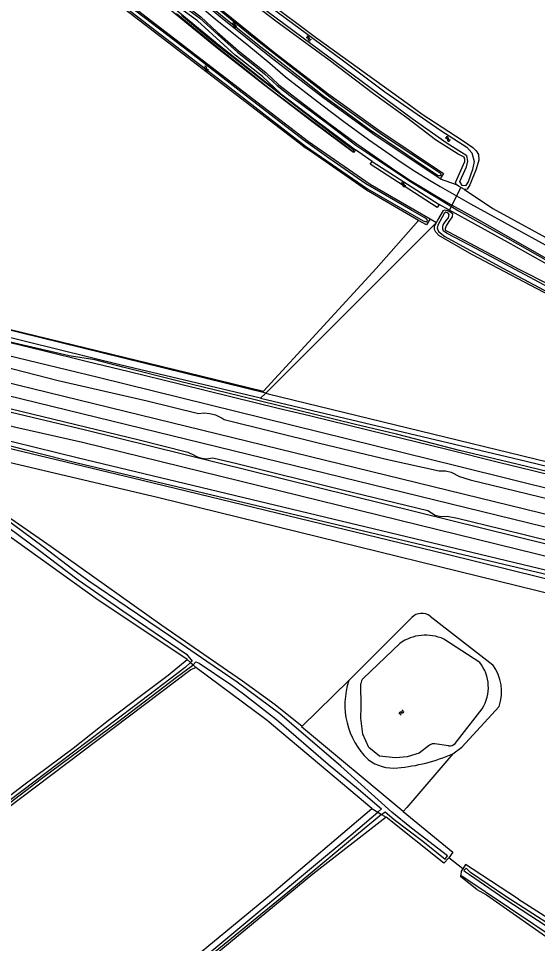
# Model space of a CAD drawing. Extents: x 128999 to 131010, y 395498 to 399007.
# Drawn here: x 129585.8 to 129734.2, y 397760.1 to 398024.7 of the extents above; entities that cross this region are included whole.
import ezdxf

# ---------------------------------------------------------------- set-up
doc = ezdxf.new("R2010")
doc.units = 0
for name, color, linetype in [('gg-afsc-draadraster', 7, 'Continuous'), ('gg-afsc-hekwerk', 7, 'Continuous'), ('gg-aspt-spoorlijn', 7, 'Continuous'), ('gg-knt-bovenkant onderkant talud', 7, 'Continuous'), ('gg-knt-bronhoudergrens', 7, 'Continuous'), ('gg-knt-onverhard', 7, 'Continuous'), ('gg-kntw-bovenkant insteek waterloop', 7, 'Continuous'), ('gg-kntw-midden sloot', 7, 'Continuous'), ('gg-kntw-waterlijn', 7, 'Continuous'), ('gg-kwrk-duiker nz buis', 7, 'Continuous'), ('gt-grn-groengrens', 7, 'Continuous'), ('gt-grn-vlakafsluiter', 7, 'Continuous'), ('gt-symb-watersymbool', 7, 'Continuous'), ('gx-grn-maaiveld', 7, 'Continuous')]:
    doc.layers.add(name, color=color, linetype=linetype)

# ---------------------------------------------------------------- blocks, each defined once
blk = doc.blocks.new('gt0-WA')
at = {"layer": 'gt-symb-watersymbool'}
for centre, start, end in [((-0.32, 0.02), 28.0725, 151.9275), ((0.43, 0.42), 208.0725, 331.9275), ((-0.32, -0.43), 28.0725, 151.9275), ((0.43, -0.03), 208.0725, 331.9275)]:
    blk.add_arc(centre, 0.425, start, end, dxfattribs=at)

msp = doc.modelspace()

# ---------------------------------------------------------------- linework, layer by layer
at = {"layer": 'gg-afsc-draadraster'}
for p, q in [((129666.92, 397822.29), (129680.26, 397835.32)), ((129666.72, 397822.09), (129666.92, 397822.29)), ((129695.81, 397797.84), (129666.72, 397822.09)), ((129709.96, 397814.36), (129696.81, 397799.01)), ((129696.81, 397799.01), (129695.81, 397797.84))]:
    msp.add_line(p, q, dxfattribs=at)
at = {"layer": 'gg-afsc-hekwerk'}
msp.add_lwpolyline([(129462.7, 397954.61), (129464.82, 397954.03), (129479.01, 397950.59), (129485.09, 397953.57), (129494.98, 397951.45), (129507.34, 397948.78), (129512.44, 397949.31), (129526.4, 397945.88), (129546.06, 397941.1), (129558.38, 397938.09), (129570.66, 397935.09), (129582.98, 397932.1), (129592.81, 397929.7), (129605.1, 397926.68), (129617.41, 397923.7), (129632.17, 397920.09), (129646.87, 397916.49), (129660.04, 397913.26), (129668.96, 397911.11), (129691.09, 397905.66), (129708.25, 397901.46), (129723.05, 397897.8), (129732.86, 397895.38), (129752.57, 397890.52)], dxfattribs=at)
at = {"layer": 'gg-aspt-spoorlijn'}
for points in [[(129000, 398063.21), (129752.7, 397878.97), (130646.71, 397660.45), (130774.08, 397629.42), (130829.88, 397615.68), (130921.62, 397593.27), (130961.83, 397583.35), (131000, 397574.06)], [(129000, 398059.31), (129062.68, 398043.93), (129180.21, 398015.32), (129384.51, 397965.22), (129415.58, 397957.75), (129526.6, 397930.53), (129638.2, 397903.31), (130162.26, 397775.1), (130285.4, 397745.09), (130471.89, 397699.43), (130595.37, 397669.33), (130844.82, 397608.38), (130947.58, 397583.19), (131000, 397570.44)]]:
    msp.add_lwpolyline(points, dxfattribs=at)
at = {"layer": 'gg-knt-bovenkant onderkant talud'}
msp.add_lwpolyline([(129654.99, 397916.06), (129731, 397898.02), (129920.83, 397851.84)], dxfattribs=at)
at = {"layer": 'gg-knt-bronhoudergrens'}
for p, q in [((129712.83, 397781.4), (129708.84, 397784.56)), ((129716.81, 397775.57), (129719.59, 397773.98)), ((129719.59, 397773.98), (129789.67, 397725.02))]:
    msp.add_line(p, q, dxfattribs=at)
for points in [[(129655.89, 397918.06), (129688.03, 397953.2), (129700.2, 397966.95)], [(129772.01, 397886.65), (129725.92, 397897.82), (129711.88, 397901.12), (129693.87, 397905.8), (129682.18, 397908.54), (129649.18, 397916.7), (129631.53, 397920.98), (129615.66, 397924.93), (129607.61, 397927.05), (129600.26, 397928.16), (129576.38, 397933.76), (129548.62, 397940.47), (129525.08, 397946.35), (129505.28, 397951.61), (129488.18, 397956.01), (129475.09, 397959.08), (129470.46, 397960.25), (129469.62, 397960.41)], [(129561.43, 397941.06), (129634.04, 397923.38), (129655.89, 397918.06)], [(129633.99, 397841.32), (129607.93, 397858.78), (129552.63, 397898.47), (129548, 397900.72), (129543.3, 397901.82)], [(129561.55, 397896.41), (129570.76, 397890.53), (129595.09, 397873.64), (129626.8, 397851.17), (129642.79, 397840.08), (129649.84, 397835.18), (129659.22, 397828.49), (129666.92, 397822.29)], [(129686.78, 397798.72), (129656.88, 397823.86), (129636.51, 397839.07)], [(129690.88, 397796.21), (129669.98, 397779.93), (129628.83, 397745.94)], [(129708.84, 397784.56), (129707.41, 397783.05), (129690.88, 397796.21)], [(129716.81, 397775.57), (129712.28, 397779.17), (129712.32, 397779.66)]]:
    msp.add_lwpolyline(points, dxfattribs=at)
at = {"layer": 'gg-knt-onverhard'}
for points in [[(129592.69, 398056.88), (129592.94, 398057.29), (129599.05, 398053.36), (129606.31, 398048.11), (129612.44, 398044.05), (129623.48, 398036.11), (129637.96, 398025.21), (129642.61, 398020.77), (129648.67, 398015.48), (129656.51, 398009.28), (129660.26, 398005.73), (129667.68, 398000), (129674.54, 397994.78), (129682.58, 397988.85), (129687.47, 397985.37), (129692.43, 397981.98), (129697.44, 397978.68), (129701.68, 397976.03), (129704.83, 397974.12), (129708.58, 397971.95), (129717.03, 397967.26), (129746.81, 397950.33)], [(129598.46, 398057.21), (129606.22, 398052.2), (129611.8, 398048.89), (129617.75, 398044.32), (129625.77, 398038.06), (129634.8, 398030.81), (129641.98, 398024.6), (129651.67, 398016.86), (129657.65, 398011.91), (129662.1, 398008), (129672.48, 398000), (129678.78, 397995.25), (129685.91, 397990.05), (129690.82, 397986.6), (129694.96, 397983.79), (129699.15, 397981.06), (129703.78, 397978.16), (129706.35, 397976.62), (129711.01, 397973.92), (129715.04, 397971.67), (129749.09, 397952.95)], [(129434.26, 397937.36), (129452.58, 397932.69), (129501.72, 397920.63), (129555.52, 397908.4), (129621.16, 397892.67), (129708.01, 397871.58), (129789.66, 397851.37), (129885.46, 397828.57), (129970.78, 397807.24), (130000.5, 397799.63)], [(129821.61, 397840.28), (129768.65, 397852.5), (129625.88, 397887.55), (129574.4, 397899.64), (129562.98, 397902.29)]]:
    msp.add_lwpolyline(points, dxfattribs=at)
at = {"layer": 'gg-kntw-bovenkant insteek waterloop'}
for p, q in [((129686.88, 397983.83), (129706.08, 397971.48)), ((129654.99, 397916.06), (129656.48, 397917.55)), ((129680.26, 397835.32), (129698.25, 397853.35)), ((129703.52, 397853.68), (129721.45, 397839.83)), ((129728.79, 397772.75), (129744.56, 397762.7))]:
    msp.add_line(p, q, dxfattribs=at)
for points in [[(129710.93, 397977.17), (129710.76, 397977.8), (129713.45, 397983.74), (129713.43, 397984.37), (129713.25, 397985), (129711.49, 397985.9), (129705.04, 397990), (129696.79, 397996.27), (129687.26, 398003.14), (129674.6, 398012.75), (129659.36, 398023.94), (129642.16, 398037.2), (129630.73, 398046.34), (129628.81, 398047.76), (129601.36, 398068.69)], [(129604.32, 398069.61), (129609.15, 398066.04), (129614.92, 398061.61), (129626.59, 398052.18), (129630.17, 398049.34), (129632.07, 398047.85), (129638.38, 398043.07), (129646.77, 398036.86), (129656.72, 398029.88), (129670.74, 398019.38), (129697.64, 398000), (129701.19, 397997.34), (129712.64, 397989.89), (129715.71, 397987.76), (129716.69, 397986.83), (129717.35, 397985.74), (129717.39, 397984.16), (129716.67, 397981.61), (129714.89, 397977.12), (129714.13, 397975.83), (129713.34, 397975.81)], [(129602.3, 398057.43), (129603.42, 398058.84), (129618.09, 398047.22), (129633.56, 398035.72), (129644.22, 398026.87), (129659.12, 398014.88), (129674.23, 398003.28), (129688.8, 397992.71), (129707.35, 397980.31), (129706.35, 397978.82)], [(129706.35, 397978.82), (129687.78, 397991.23), (129673.15, 398001.84), (129658.01, 398013.47), (129643.08, 398025.48), (129632.45, 398034.3), (129617, 398045.79), (129602.3, 398057.43)], [(129666.06, 397989.04), (129610.76, 398031.58), (129588.49, 398046.68)], [(129682.14, 397987.12), (129681.54, 397986.32), (129670.02, 397994.91), (129656.2, 398005.48), (129642.57, 398016.25), (129629.64, 398026.83), (129614.84, 398039.11), (129611.98, 398033.17), (129668.69, 397989.54), (129686.33, 397977.32), (129703.47, 397967.37)], [(129617.82, 398037.95), (129630.28, 398027.61), (129643.2, 398017.03), (129656.81, 398006.27), (129660.74, 398003.27)], [(129660.74, 398003.27), (129670.62, 397995.71), (129682.14, 397987.12)], [(129669.25, 397986.72), (129667.51, 397987.92), (129666.06, 397989.04)], [(129700.2, 397966.95), (129685.26, 397975.63), (129669.25, 397986.72)], [(129706.08, 397971.48), (129705.54, 397970.64), (129686.34, 397982.99), (129686.88, 397983.83)], [(129713.34, 397975.81), (129711.58, 397976.72), (129710.93, 397977.17)], [(129705.27, 397966.29), (129705.66, 397967.05), (129707.33, 397969.79)], [(129707.33, 397969.79), (129707.8, 397969.96), (129709.08, 397969.52), (129709.89, 397968.91), (129709.76, 397967.95), (129708.84, 397966.66), (129708.08, 397965.37), (129707.79, 397964.57), (129707.8, 397964.1), (129708.76, 397963.65), (129728.86, 397952.95), (129746.36, 397944.08), (129757.14, 397938.27)], [(129703.47, 397967.37), (129702.46, 397965.64), (129700.2, 397966.95)], [(129755.72, 397935.51), (129739.7, 397944.37), (129715.44, 397957.18), (129705.94, 397962.62), (129705.12, 397963.55), (129704.79, 397964.33), (129704.76, 397965.28), (129705.27, 397966.29)], [(129654.99, 397916.06), (129615.15, 397925.48), (129470.17, 397961.37)], [(129427.26, 397940.67), (129444.3, 397936.43), (129453.18, 397933.55), (129465.53, 397930.58), (129481.86, 397926.5), (129504.22, 397920.92), (129515.58, 397917.88), (129527.24, 397915.42), (129551.91, 397910.57), (129574.64, 397904.73), (129590.04, 397900.71), (129602.6, 397897.56), (129781.57, 397855.07), (129869.49, 397833.51), (129912.01, 397823.13), (129962.64, 397810.72)], [(129656.48, 397917.55), (129568.8, 397939.04), (129561.37, 397940.83)], [(129709.96, 397814.36), (129712.58, 397816.29), (129723.26, 397827.92)], [(129695.81, 397797.84), (129710.03, 397786.25), (129708.84, 397784.56)], [(129712.83, 397781.4), (129712.4, 397780.74), (129712.32, 397779.66)], [(129728.79, 397772.75), (129715.55, 397781.4), (129713.65, 397782.64), (129712.83, 397781.4)], [(129712.32, 397779.66), (129754.3, 397751.36), (129783.55, 397730.49), (129790.16, 397725.77), (129790.34, 397725.65)]]:
    msp.add_lwpolyline(points, dxfattribs=at)
for centre, radius, start, end in [((129701.08, 397850.52), 4, 52.291, 135.0821), ((129710.6, 397832.09), 13.32, 341.7433, 35.5002), ((129700.95, 397828.38), 21.83, 161.4549, 225.8855), ((129692.91, 397822), 11.72, 232.409, 276.4241), ((129689.92, 397860.15), 49.99, 274.9361, 293.6394)]:
    msp.add_arc(centre, radius, start, end, dxfattribs=at)
at = {"layer": 'gg-kntw-midden sloot'}
for p, q in [((129689.81, 397950.84), (129705.27, 397966.29)), ((129656.57, 397917.64), (129689.81, 397950.84)), ((129656.48, 397917.55), (129656.57, 397917.64))]:
    msp.add_line(p, q, dxfattribs=at)
at = {"layer": 'gg-kntw-waterlijn'}
for p, q in [((129717.69, 397840.49), (129707.39, 397847.16)), ((129694.81, 397845.93), (129684.32, 397835.87)), ((129683.76, 397827.76), (129683.7, 397834.41)), ((129683.63, 397824.53), (129683.76, 397827.76)), ((129710.63, 397817.34), (129718.39, 397827.25)), ((129708.75, 397816.6), (129704.87, 397817.2)), ((129680.88, 397791.17), (129688.51, 397797.66)), ((129688.51, 397797.66), (129689.63, 397798.61)), ((129689.62, 397796.98), (129690.61, 397797.79)), ((129713.25, 397781.08), (129713.1, 397780.93)), ((129713.1, 397780.93), (129713.61, 397780.58))]:
    msp.add_line(p, q, dxfattribs=at)
for points in [[(129712.01, 397978.04), (129713.9, 397982.22), (129714.31, 397983.9), (129713.96, 397985.36), (129708.33, 397988.97), (129698.38, 397995.95), (129645.16, 398035.51), (129602.28, 398068.64), (129602.85, 398070.36), (129602.99, 398070.6)], [(129604.01, 398069.84), (129603.77, 398069.29), (129612.38, 398062.53), (129630.58, 398048.5), (129645.91, 398036.85), (129678.35, 398012.84), (129690.5, 398003.73), (129706.6, 397992.66), (129714, 397987.86), (129715.42, 397986.26), (129716.09, 397983.82), (129715.63, 397981.5), (129714.33, 397977.93), (129713.61, 397976.78), (129712.62, 397976.95), (129712.01, 397978.04)], [(129633.84, 398034.95), (129652.06, 398019.98), (129671.4, 398004.93), (129676.51, 398000.95), (129689.83, 397991.39), (129702.41, 397983.07), (129706.22, 397980.6), (129706.58, 397980.25), (129706.54, 397979.93), (129706.36, 397979.7), (129705.79, 397979.68), (129701.63, 397982.47), (129696.57, 397985.87), (129686.06, 397992.93), (129678.13, 397998.74), (129673.09, 398002.42), (129665.75, 398008.16), (129655.1, 398016.47), (129645.08, 398024.5), (129637.93, 398030.42)], [(129612, 398031.32), (129622.45, 398023.14), (129648.65, 398003.07), (129667.87, 397988.18), (129682.86, 397977.84), (129685.58, 397975.96), (129695.73, 397970.15), (129701.51, 397966.79), (129702.38, 397966.48), (129702.63, 397966.63), (129702.76, 397967.04), (129702.47, 397967.42)], [(129702.47, 397967.42), (129697.97, 397970), (129685.13, 397977.37), (129674.48, 397984.75), (129667.16, 397990), (129651.88, 398001.81), (129634.89, 398014.93), (129617.32, 398028.3)], [(129630.97, 398026.1), (129642.78, 398016.4), (129650.82, 398010.1), (129657.2, 398005), (129664.27, 397999.57), (129681.48, 397986.69), (129681.71, 397986.99), (129677.23, 397990.34), (129666.36, 397998.65), (129655.99, 398006.58), (129649.67, 398011.6), (129643.44, 398016.44), (129639.38, 398019.77), (129632.37, 398025.53)], [(129707.51, 397968.91), (129705.68, 397965.57), (129705.52, 397964.69), (129705.89, 397963.78), (129707.74, 397962.35), (129724.27, 397953.24), (129787.89, 397919.38)], [(129755.45, 397938.09), (129716.74, 397958.83), (129708.4, 397963.17), (129707.35, 397963.84), (129707.11, 397964.4), (129707.1, 397965.01), (129707.26, 397965.7), (129708.09, 397966.93), (129708.71, 397967.68), (129708.96, 397968.66), (129708.69, 397969.02), (129707.94, 397969.28), (129707.51, 397968.91)], [(129459.3, 397846.06), (129476.13, 397859.19), (129483.62, 397864.81), (129503.37, 397879.8), (129509.58, 397884.52), (129520.59, 397893.07), (129528.26, 397898.55), (129533.59, 397901.81), (129536.52, 397902.26), (129540.41, 397902.65), (129546.23, 397902.3), (129549.05, 397901.75), (129551.71, 397900.63), (129558.69, 397896.28), (129570.37, 397887.76), (129574.68, 397885.05), (129591.38, 397872.81), (129602.81, 397864.15), (129615.64, 397855.21), (129633.86, 397842.85), (129635.41, 397840.84), (129634.97, 397840.44)], [(129707.76, 397784.21), (129708.47, 397785.17), (129698.13, 397793.1), (129692.53, 397797.64), (129677.93, 397810.86), (129660.47, 397825.76), (129648.31, 397834.87), (129639.65, 397840.77), (129629.23, 397847.86), (129616.81, 397856.31), (129605.87, 397863.76), (129601.32, 397867.1), (129592.79, 397873.52), (129578.33, 397884.22)], [(129634.97, 397840.44), (129633.41, 397839.03), (129618.65, 397827.77), (129597.18, 397811.58), (129579.51, 397798.26), (129561.85, 397784.94), (129547.65, 397773.84), (129547.83, 397773.61), (129553.07, 397777.53), (129568.24, 397788.88), (129592.37, 397807.27), (129614.43, 397823.65), (129631.01, 397836.23), (129635.62, 397839.73), (129635.69, 397839.8)], [(129635.69, 397839.8), (129636.51, 397840.67), (129637.46, 397840.24), (129646.52, 397834.15), (129650.14, 397831.46), (129659.58, 397824.18), (129674.34, 397811.41), (129682.98, 397804.24), (129689.63, 397798.61)], [(129703.36, 397816.82), (129700.33, 397814.53), (129696.91, 397813.46), (129693.59, 397813.16), (129689.06, 397813.68), (129685.92, 397816.12), (129684.24, 397819.96), (129683.63, 397824.53)], [(129690.61, 397797.79), (129693.18, 397795.6), (129701.45, 397789.32), (129707.76, 397784.21)], [(129745.65, 397760.34), (129725.18, 397773.54), (129715.02, 397780.39), (129713.83, 397781.65), (129713.25, 397781.08)], [(129713.61, 397780.58), (129714.72, 397779.83), (129724.9, 397772.87), (129745.99, 397759.03), (129749.19, 397756.1), (129788.5, 397727.4), (129790.56, 397726.08)]]:
    msp.add_lwpolyline(points, dxfattribs=at)
for centre, radius, start, end in [((129702.18, 397835.52), 12.76, 65.8874, 125.2722), ((129708.62, 397833.37), 11.53, 327.962, 38.1108), ((129685.7, 397834.43), 2, 133.8088, 180.4397), ((129704.56, 397815.23), 2, 81.1649, 127.1035), ((129709.06, 397818.57), 2, 261.135, 321.9733)]:
    msp.add_arc(centre, radius, start, end, dxfattribs=at)
at = {"layer": 'gg-kwrk-duiker nz buis'}
msp.add_line((129712.26, 397976.36), (129708.81, 397969.61), dxfattribs=at)
at = {"layer": 'gt-grn-groengrens'}
for p, q in [((129686.88, 397983.83), (129682.14, 397987.12)), ((129706.35, 397978.82), (129710.93, 397977.17)), ((129656.48, 397917.55), (129657.22, 397917.37)), ((129657.22, 397917.37), (129737.09, 397897.88))]:
    msp.add_line(p, q, dxfattribs=at)
for points in [[(129592.69, 398056.88), (129605.71, 398047.9), (129611.12, 398044.02), (129623.03, 398035.38), (129629.41, 398030.79), (129632.35, 398028.61), (129637.68, 398024.79), (129643.86, 398019.15), (129648.39, 398015.05), (129652.84, 398011.56), (129656.15, 398008.9), (129658.53, 398006.7), (129659.79, 398005.49), (129663.42, 398002.69), (129674.9, 397994.07), (129682.28, 397988.45), (129697.39, 397978.39), (129711.63, 397969.66), (129725.64, 397961.84), (129745.67, 397950.51), (129749.16, 397948.7), (129757.32, 397944.57), (129759.74, 397943.33)], [(129660.74, 398003.27), (129655.57, 398008.06), (129649.4, 398012.97), (129647.76, 398014.25), (129637, 398024.04), (129617.82, 398037.95)], [(129713.34, 397975.81), (129721.45, 397970.3), (129738.65, 397960.91), (129749.3, 397955.09), (129757.34, 397951.04)], [(129759.28, 397942.41), (129750.82, 397946.78), (129745.34, 397949.53), (129735.37, 397955.23), (129725.85, 397960.6), (129714.33, 397966.88), (129706.08, 397971.48)]]:
    msp.add_lwpolyline(points, dxfattribs=at)
at = {"layer": 'gt-grn-vlakafsluiter'}
for p, q in [((129703.47, 397967.37), (129705.27, 397966.29)), ((129633.99, 397841.32), (129634.97, 397840.44)), ((129634.97, 397840.44), (129635.69, 397839.8)), ((129635.69, 397839.8), (129636.51, 397839.07)), ((129686.78, 397798.72), (129688.51, 397797.66)), ((129688.51, 397797.66), (129689.62, 397796.98)), ((129689.62, 397796.98), (129690.88, 397796.21))]:
    msp.add_line(p, q, dxfattribs=at)
at = {"layer": 'gx-grn-maaiveld'}
for points in [[(130009.94, 397823.33), (129843.59, 397863.78), (129711.65, 397896.55), (129608.55, 397921.95), (129487.01, 397951.37), (129474.84, 397954.9), (129467.63, 397956.78)], [(129814.41, 397848.18), (129602.93, 397898.92), (129571.91, 397906.58), (129551.31, 397912.52), (129544.7, 397913.86), (129535.38, 397915.56), (129513.44, 397920.03), (129492.73, 397924.98), (129424.95, 397942.7), (129423.51, 397943.32), (129423.12, 397943.99), (129423.23, 397944.42), (129424.28, 397944.65)], [(129424.28, 397944.65), (129432.03, 397942.92), (129444.48, 397939.61), (129455.56, 397936.99), (129472.88, 397932.02), (129497.4, 397926.13), (129516.31, 397921.7), (129533.27, 397917.85), (129537.07, 397917.56), (129541.82, 397918.19), (129547.19, 397917.43), (129557.35, 397914.88), (129571.57, 397911.13), (129585.04, 397907.78), (129604.05, 397903.48), (129886.45, 397834.04)], [(129576.89, 397927.03), (129577.3, 397927.01), (129578.81, 397926.5), (129581.2, 397925.28), (129597.14, 397921.18), (129622.53, 397915.33), (129637.28, 397911.74), (129638.85, 397911.91), (129640.5, 397911.72), (129642.15, 397911.3), (129644.07, 397910.35), (129644.59, 397910.01), (129671.89, 397903.23), (129691.81, 397898.45), (129706.05, 397895.33), (129707.89, 397895.26), (129709.53, 397894.87), (129711.9, 397893.64), (129714.94, 397892.73), (129767.54, 397879.92)], [(129542.17, 397921.81), (129569.43, 397915.15), (129574.76, 397913.37), (129575.33, 397913.26), (129576.32, 397913.37), (129577.73, 397913.31), (129580.01, 397912.95), (129604.91, 397907.01), (129756.66, 397869.5), (129927.27, 397827.54), (130053.29, 397797.29), (130150.23, 397773.24), (130152.58, 397772.57), (130154.14, 397771.94), (130155.28, 397771.32), (130156.04, 397770.59), (130156.3, 397769.78), (130155.65, 397767.37), (130154.91, 397765.86), (130153.67, 397764.51), (130152.34, 397763.84), (130151.22, 397763.78)], [(129580.57, 397913.76), (129620.27, 397904.12), (129634.25, 397900.63), (129635.85, 397899.88), (129636.67, 397899.37), (129637.75, 397899.05), (129639.48, 397898.76), (129641.38, 397899.03), (129648.17, 397897.4), (129678.45, 397889.83), (129702.86, 397883.99), (129704.91, 397882.57), (129706.58, 397882.21), (129708.39, 397882.34), (129711.32, 397881.76), (129723.81, 397878.75), (129739.22, 397874.86)], [(129636.51, 397839.07), (129635.1, 397838.4), (129582.07, 397798.33), (129563.73, 397784.3), (129548.58, 397772.82), (129547.97, 397772.77), (129547.37, 397773.07), (129547.15, 397773.55), (129547.12, 397773.91), (129547.25, 397774.23), (129557.32, 397782.38), (129586.95, 397805.22), (129601.37, 397815.93), (129611.49, 397823.93), (129620.96, 397831.12), (129628.54, 397836.84), (129633.99, 397841.32)], [(129605.24, 397726.17), (129579.06, 397704.61), (129547.55, 397678.66), (129542.13, 397674.2), (129541.92, 397674.21), (129541.69, 397674.29), (129541.38, 397674.56), (129541.26, 397674.82), (129541.32, 397675.16), (129541.85, 397675.84), (129544.71, 397678.34), (129553.42, 397686.01), (129563.39, 397694.81), (129587.23, 397715.25), (129609.86, 397734.45), (129621.14, 397743.75), (129658.1, 397774.29), (129686.78, 397798.72)], [(129689.62, 397796.98), (129682.4, 397791.05), (129662.25, 397774.23), (129613.49, 397734.43), (129587.46, 397712.74), (129568.76, 397697.29), (129559.96, 397689.77), (129546.74, 397678.35), (129542.05, 397674.48), (129541.84, 397674.46), (129541.7, 397674.58), (129541.63, 397674.73), (129541.64, 397674.91), (129541.9, 397675.18), (129546.3, 397678.84), (129577.06, 397705.43), (129582, 397709.32), (129587.62, 397714.25), (129601.42, 397725.7), (129608.49, 397731.58), (129616.55, 397738.03), (129634.2, 397752.31), (129657.67, 397771.78), (129680.88, 397791.17)]]:
    msp.add_lwpolyline(points, dxfattribs=at)

# ---------------------------------------------------------------- block references
at = {"layer": 'gt-symb-watersymbool'}
for p, rotation in [((129647.45, 398022.93), -37.44283634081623), ((129668.81, 398018.93), 151.69147952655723), ((129639.36, 398010.41), -37.44283634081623), ((129708.51, 397990.26), -32.466799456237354), ((129695.8, 397977.27), -37.442836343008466), ((129695.26, 397826.12), 53.57682169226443)]:
    msp.add_blockref('gt0-WA', p, dxfattribs=dict(at, rotation=rotation))

doc.saveas('drawing.dxf')
